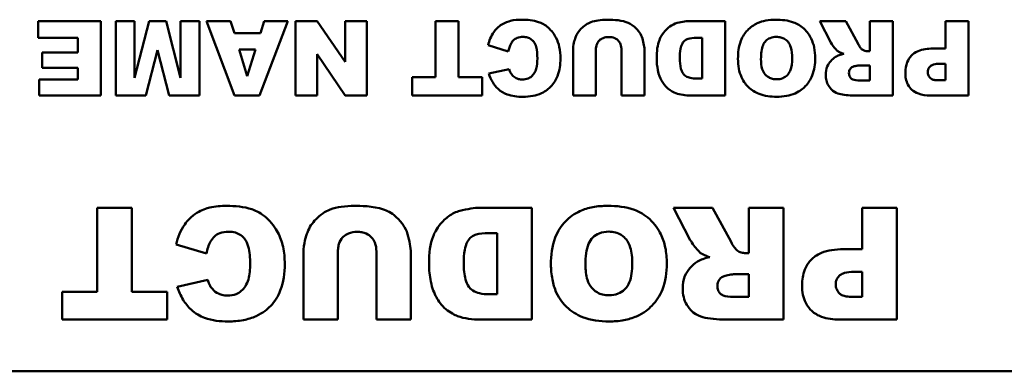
# Model space of a CAD drawing. Header units: inches. Extents: x 0.8 to 75.7, y -7.8 to 49.3.
# Tile 311 of 339: x 52.2 to 53.2, y 43.6 to 44. Entities that reach past the tile are written whole.
import ezdxf

# ---------------------------------------------------------------- set-up
doc = ezdxf.new("R2010")
doc.units = ezdxf.units.IN
doc.header["$MEASUREMENT"] = 0
doc.layers.add('Visible Edges(ROSSANSI)', color=7, linetype='Continuous', lineweight=50)

msp = doc.modelspace()

# ---------------------------------------------------------------- linework, layer by layer
at = {"layer": 'Visible Edges(ROSSANSI)'}
for p, q in [((52.2493, 43.9901), (52.1818, 43.9901)), ((52.1818, 43.9901), (52.1818, 43.972)), ((52.2493, 43.9101), (52.2493, 43.9901)), ((52.2854, 43.9901), (52.2652, 43.9901)), ((52.2652, 43.9901), (52.2652, 43.9101)), ((52.301, 43.9901), (52.2854, 43.9291)), ((52.2854, 43.9291), (52.2854, 43.9901)), ((52.3193, 43.9901), (52.301, 43.9901)), ((52.3348, 43.9291), (52.3193, 43.9901)), ((52.3551, 43.9901), (52.3348, 43.9901)), ((52.3348, 43.9901), (52.3348, 43.9291)), ((52.3551, 43.9101), (52.3551, 43.9901)), ((52.3887, 43.9901), (52.3628, 43.9901)), ((52.3628, 43.9901), (52.3928, 43.9101)), ((52.3927, 43.9769), (52.3887, 43.9901)), ((52.4198, 43.9101), (52.45, 43.9901)), ((52.4247, 43.9901), (52.4208, 43.9769)), ((52.45, 43.9901), (52.4247, 43.9901)), ((52.4816, 43.9901), (52.4583, 43.9901)), ((52.4583, 43.9901), (52.4583, 43.9101)), ((52.5116, 43.9461), (52.4816, 43.9901)), ((52.5349, 43.9901), (52.5116, 43.9901)), ((52.5116, 43.9901), (52.5116, 43.9461)), ((52.5349, 43.9101), (52.5349, 43.9901)), ((52.6334, 43.9901), (52.6087, 43.9901)), ((52.6087, 43.9901), (52.6087, 43.9299)), ((52.6334, 43.9299), (52.6334, 43.9901)), ((52.9199, 43.9901), (52.8831, 43.9901)), ((52.9199, 43.9101), (52.9199, 43.9901)), ((53.0494, 43.9901), (53.0214, 43.9901)), ((53.0214, 43.9901), (53.0334, 43.967)), ((53.0625, 43.9656), (53.0494, 43.9901)), ((53.1, 43.9901), (53.0752, 43.9901)), ((53.0752, 43.9901), (53.0752, 43.9576)), ((53.1, 43.9101), (53.1, 43.9901)), ((53.1813, 43.9901), (53.1564, 43.9901)), ((53.1564, 43.9901), (53.1564, 43.9605)), ((53.1813, 43.9101), (53.1813, 43.9901)), ((52.1818, 43.972), (52.2245, 43.972)), ((52.2245, 43.972), (52.2245, 43.9563)), ((52.4208, 43.9769), (52.3927, 43.9769)), ((52.8891, 43.972), (52.8951, 43.972)), ((52.8951, 43.972), (52.8951, 43.9282)), ((52.6652, 43.964), (52.6868, 43.9574)), ((52.2245, 43.9563), (52.1861, 43.9563)), ((52.1861, 43.9563), (52.1861, 43.9399)), ((52.2977, 43.9101), (52.31, 43.9588)), ((52.31, 43.9588), (52.3225, 43.9101)), ((52.3978, 43.9596), (52.4154, 43.9596)), ((52.4066, 43.9308), (52.3978, 43.9596)), ((52.4154, 43.9596), (52.4066, 43.9308)), ((52.4816, 43.9544), (52.5118, 43.9101)), ((52.4816, 43.9101), (52.4816, 43.9544)), ((52.7564, 43.9578), (52.7564, 43.9101)), ((52.781, 43.9101), (52.781, 43.9589)), ((52.8085, 43.9589), (52.8085, 43.9101)), ((52.8332, 43.9101), (52.8332, 43.9578)), ((53.0752, 43.9576), (53.073, 43.9576)), ((53.1564, 43.9605), (53.1428, 43.9605)), ((53.0648, 43.9425), (53.0752, 43.9425)), ((53.0752, 43.9425), (53.0752, 43.9263)), ((53.1504, 43.9442), (53.1564, 43.9442)), ((53.1564, 43.9442), (53.1564, 43.9264)), ((52.1861, 43.9399), (52.2245, 43.9399)), ((52.2245, 43.9399), (52.2245, 43.9272)), ((52.5835, 43.9299), (52.5835, 43.9101)), ((52.6087, 43.9299), (52.5835, 43.9299)), ((52.6587, 43.9299), (52.6334, 43.9299)), ((52.6587, 43.9101), (52.6587, 43.9299)), ((52.6878, 43.9385), (52.6659, 43.9336)), ((52.1831, 43.9272), (52.1831, 43.9101)), ((52.2245, 43.9272), (52.1831, 43.9272)), ((52.8951, 43.9282), (52.889, 43.9282)), ((53.0752, 43.9263), (53.0644, 43.9263)), ((53.1564, 43.9264), (53.1494, 43.9264)), ((52.1831, 43.9101), (52.2493, 43.9101)), ((52.2652, 43.9101), (52.2977, 43.9101)), ((52.3225, 43.9101), (52.3551, 43.9101)), ((52.3928, 43.9101), (52.4198, 43.9101)), ((52.4583, 43.9101), (52.4816, 43.9101)), ((52.5118, 43.9101), (52.5349, 43.9101)), ((52.5835, 43.9101), (52.6587, 43.9101)), ((52.7564, 43.9101), (52.781, 43.9101)), ((52.8085, 43.9101), (52.8332, 43.9101)), ((52.8831, 43.9101), (52.9199, 43.9101)), ((53.0588, 43.9101), (53.1, 43.9101)), ((53.1402, 43.9101), (53.1813, 43.9101)), ((52.2825, 43.7895), (52.2455, 43.7895)), ((52.2455, 43.7895), (52.2455, 43.6992)), ((52.2825, 43.6992), (52.2825, 43.7895)), ((52.7122, 43.7895), (52.6571, 43.7895)), ((52.7122, 43.6695), (52.7122, 43.7895)), ((52.9064, 43.7895), (52.8645, 43.7895)), ((52.8645, 43.7895), (52.8824, 43.7548)), ((52.9262, 43.7528), (52.9064, 43.7895)), ((52.9824, 43.7895), (52.9451, 43.7895)), ((52.9451, 43.7895), (52.9451, 43.7408)), ((52.9824, 43.6695), (52.9824, 43.7895)), ((53.1043, 43.7895), (53.067, 43.7895)), ((53.067, 43.7895), (53.067, 43.745)), ((53.1043, 43.6695), (53.1043, 43.7895)), ((52.666, 43.7623), (52.6751, 43.7623)), ((52.6751, 43.7623), (52.6751, 43.6967)), ((52.3301, 43.7502), (52.3626, 43.7404)), ((52.467, 43.741), (52.467, 43.6695)), ((52.5039, 43.6695), (52.5039, 43.7427)), ((52.5452, 43.7427), (52.5452, 43.6695)), ((52.5821, 43.6695), (52.5821, 43.741)), ((52.9451, 43.7408), (52.9419, 43.7408)), ((53.067, 43.745), (53.0467, 43.745)), ((52.9295, 43.7181), (52.9451, 43.7181)), ((52.9451, 43.7181), (52.9451, 43.6938)), ((53.058, 43.7207), (53.067, 43.7207)), ((53.067, 43.7207), (53.067, 43.6939)), ((52.3641, 43.712), (52.3313, 43.7047)), ((52.2076, 43.6992), (52.2076, 43.6695)), ((52.2455, 43.6992), (52.2076, 43.6992)), ((52.3204, 43.6992), (52.2825, 43.6992)), ((52.3204, 43.6695), (52.3204, 43.6992)), ((52.6751, 43.6967), (52.6659, 43.6967)), ((52.9451, 43.6938), (52.929, 43.6938)), ((53.067, 43.6939), (53.0565, 43.6939)), ((52.2076, 43.6695), (52.3204, 43.6695)), ((52.467, 43.6695), (52.5039, 43.6695)), ((52.5452, 43.6695), (52.5821, 43.6695)), ((52.6571, 43.6695), (52.7122, 43.6695)), ((52.9207, 43.6695), (52.9824, 43.6695)), ((53.0426, 43.6695), (53.1043, 43.6695)), ((55.2463, 43.6139), (51.2463, 43.6139))]:
    msp.add_line(p, q, dxfattribs=at)
for points, knots in [([(52.7013, 43.9915), (52.6973, 43.9915), (52.6931, 43.9912), (52.6869, 43.9897), (52.6836, 43.9887), (52.6761, 43.984), (52.6733, 43.981), (52.6683, 43.9739), (52.6664, 43.969), (52.6652, 43.964)], [-0.1289514, -0.1289514, -0.1289514, -0.1289514, -0.0892136, -0.0892136, -0.0656947, -0.0656947, -0.039705, -0.039705, 0, 0, 0, 0]), ([(52.7429, 43.9499), (52.7429, 43.954), (52.7426, 43.9582), (52.7409, 43.9658), (52.7398, 43.9692), (52.7364, 43.9755), (52.7335, 43.9797), (52.7262, 43.9861), (52.7229, 43.9878), (52.7137, 43.9909), (52.7073, 43.9915), (52.7013, 43.9915)], [-0.1748989, -0.1748989, -0.1748989, -0.1748989, -0.1379584, -0.1379584, -0.1054888, -0.1054888, -0.0734634, -0.0734634, -0.0453605, -0.0453605, 0, 0, 0, 0]), ([(52.7755, 43.9888), (52.7736, 43.9881), (52.7719, 43.9872), (52.768, 43.9846), (52.7663, 43.9829), (52.7626, 43.9792), (52.7605, 43.9761), (52.758, 43.9697), (52.7564, 43.9648), (52.7564, 43.9578)], [-0.1631905, -0.1631905, -0.1631905, -0.1631905, -0.145867, -0.145867, -0.1218328, -0.1218328, -0.0532259, -0.0532259, 0, 0, 0, 0]), ([(52.7928, 43.9915), (52.7897, 43.9915), (52.7865, 43.9913), (52.7807, 43.9904), (52.778, 43.9898), (52.7755, 43.9888)], [-0.04461598, -0.04461598, -0.04461598, -0.04461598, -0.02073123, -0.02073123, 0, 0, 0, 0]), ([(52.8309, 43.9713), (52.8302, 43.9736), (52.8291, 43.9758), (52.8263, 43.9799), (52.8245, 43.982), (52.8191, 43.9868), (52.8159, 43.9882), (52.8063, 43.9915), (52.7966, 43.9915), (52.7928, 43.9915)], [-0.04747805, -0.04747805, -0.04747805, -0.04747805, -0.04282382, -0.04282382, -0.0378449, -0.0378449, -0.02877907, -0.02877907, 0, 0, 0, 0]), ([(52.8684, 43.988), (52.8655, 43.9872), (52.8629, 43.9859), (52.8585, 43.9828), (52.8559, 43.9807), (52.8509, 43.974), (52.8496, 43.9708), (52.8471, 43.9646), (52.8463, 43.9577), (52.8463, 43.9499)], [-0.1054449, -0.1054449, -0.1054449, -0.1054449, -0.088018, -0.088018, -0.0743713, -0.0743713, -0.0601094, -0.0601094, 0, 0, 0, 0]), ([(52.8831, 43.9901), (52.8808, 43.9901), (52.8785, 43.9899), (52.8736, 43.9892), (52.871, 43.9886), (52.8684, 43.988)], [-0.03774435, -0.03774435, -0.03774435, -0.03774435, -0.01997479, -0.01997479, 0, 0, 0, 0]), ([(52.9742, 43.9915), (52.9706, 43.9915), (52.967, 43.9912), (52.9603, 43.99), (52.9572, 43.989), (52.9507, 43.986), (52.9469, 43.9835), (52.9411, 43.9774), (52.9385, 43.9738), (52.9343, 43.9627), (52.9336, 43.956), (52.9336, 43.9496)], [-0.2313697, -0.2313697, -0.2313697, -0.2313697, -0.1842829, -0.1842829, -0.1425294, -0.1425294, -0.0898686, -0.0898686, -0.0489073, -0.0489073, 0, 0, 0, 0]), ([(53.0165, 43.9502), (53.0165, 43.954), (53.0162, 43.9578), (53.0148, 43.9649), (53.0137, 43.9681), (53.0105, 43.9747), (53.0079, 43.9786), (53.0007, 43.9853), (52.9968, 43.9873), (52.9873, 43.9908), (52.9806, 43.9915), (52.9742, 43.9915)], [-0.1540541, -0.1540541, -0.1540541, -0.1540541, -0.1276702, -0.1276702, -0.1042184, -0.1042184, -0.0769723, -0.0769723, -0.04865, -0.04865, 0, 0, 0, 0]), ([(52.6868, 43.9574), (52.6874, 43.9603), (52.6884, 43.9634), (52.6907, 43.9674), (52.6916, 43.9686), (52.6936, 43.9706), (52.6949, 43.9714), (52.6984, 43.9727), (52.7006, 43.973), (52.7027, 43.973)], [-0.05751378, -0.05751378, -0.05751378, -0.05751378, -0.03821407, -0.03821407, -0.02807398, -0.02807398, -0.01647811, -0.01647811, 0, 0, 0, 0]), ([(52.7027, 43.973), (52.7044, 43.973), (52.706, 43.9728), (52.709, 43.9719), (52.7103, 43.9713), (52.7129, 43.9694), (52.7138, 43.9684), (52.7154, 43.9664), (52.7162, 43.9644), (52.7178, 43.9586), (52.7181, 43.9542), (52.7181, 43.9498)], [-0.06947619, -0.06947619, -0.06947619, -0.06947619, -0.06359881, -0.06359881, -0.0582174, -0.0582174, -0.05199882, -0.05199882, -0.03341717, -0.03341717, 0, 0, 0, 0]), ([(52.781, 43.9589), (52.781, 43.9601), (52.7811, 43.9613), (52.7815, 43.9636), (52.7818, 43.9646), (52.783, 43.9674), (52.784, 43.9686), (52.7859, 43.9704), (52.7872, 43.9712), (52.7906, 43.9726), (52.7927, 43.9729), (52.7947, 43.9729)], [-0.04472503, -0.04472503, -0.04472503, -0.04472503, -0.0399689, -0.0399689, -0.03570892, -0.03570892, -0.02782688, -0.02782688, -0.01584003, -0.01584003, 0, 0, 0, 0]), ([(52.7947, 43.9729), (52.7959, 43.9729), (52.7971, 43.9728), (52.7992, 43.9724), (52.8002, 43.9721), (52.8029, 43.971), (52.8041, 43.97), (52.806, 43.968), (52.8069, 43.9667), (52.8082, 43.9632), (52.8085, 43.9611), (52.8085, 43.9589)], [-0.04865826, -0.04865826, -0.04865826, -0.04865826, -0.04284302, -0.04284302, -0.03757151, -0.03757151, -0.02827703, -0.02827703, -0.0161951, -0.0161951, 0, 0, 0, 0]), ([(52.8711, 43.9503), (52.8711, 43.9534), (52.8713, 43.9571), (52.8721, 43.9619), (52.8727, 43.964), (52.8746, 43.9672), (52.8755, 43.9683), (52.8777, 43.9702), (52.8789, 43.9707), (52.8824, 43.9717), (52.8857, 43.972), (52.8891, 43.972)], [-0.09769002, -0.09769002, -0.09769002, -0.09769002, -0.06560983, -0.06560983, -0.04765919, -0.04765919, -0.03760398, -0.03760398, -0.0259737, -0.0259737, 0, 0, 0, 0]), ([(52.9583, 43.9492), (52.9583, 43.9552), (52.9589, 43.9604), (52.9613, 43.966), (52.9622, 43.9675), (52.9649, 43.9701), (52.9664, 43.9711), (52.9703, 43.9727), (52.9727, 43.973), (52.975, 43.973)], [-0.07584095, -0.07584095, -0.07584095, -0.07584095, -0.04621762, -0.04621762, -0.03199031, -0.03199031, -0.01778797, -0.01778797, 0, 0, 0, 0]), ([(52.975, 43.973), (52.9766, 43.973), (52.9782, 43.9729), (52.9812, 43.9721), (52.9825, 43.9715), (52.9856, 43.9696), (52.9868, 43.9684), (52.9887, 43.966), (52.9897, 43.9639), (52.9915, 43.9582), (52.9918, 43.9541), (52.9918, 43.9503)], [-0.06208102, -0.06208102, -0.06208102, -0.06208102, -0.05694469, -0.05694469, -0.05219523, -0.05219523, -0.04538502, -0.04538502, -0.02858013, -0.02858013, 0, 0, 0, 0]), ([(52.8332, 43.9578), (52.8332, 43.9599), (52.8329, 43.9621), (52.8322, 43.9666), (52.8316, 43.969), (52.8309, 43.9713)], [-0.03485404, -0.03485404, -0.03485404, -0.03485404, -0.01871369, -0.01871369, 0, 0, 0, 0]), ([(53.0334, 43.967), (53.0345, 43.9648), (53.0372, 43.9614), (53.0392, 43.9591), (53.0401, 43.9582), (53.0408, 43.9577)], [-0.01902656, -0.01902656, -0.01902656, -0.01902656, -0.00651815, -0.00651815, 0, 0, 0, 0]), ([(53.0669, 43.9595), (53.0662, 43.96), (53.0655, 43.9609), (53.064, 43.9629), (53.0632, 43.9644), (53.0625, 43.9656)], [-0.01919621, -0.01919621, -0.01919621, -0.01919621, -0.01110574, -0.01110574, 0, 0, 0, 0]), ([(53.0385, 43.9516), (53.0365, 43.9504), (53.0347, 43.9489), (53.0319, 43.9457), (53.0305, 43.9438), (53.0283, 43.9384), (53.0279, 43.9354), (53.0279, 43.9323)], [-0.0691999, -0.0691999, -0.0691999, -0.0691999, -0.04396498, -0.04396498, -0.02343192, -0.02343192, 0, 0, 0, 0]), ([(53.0472, 43.9548), (53.0456, 43.9544), (53.0439, 43.954), (53.041, 43.9529), (53.0397, 43.9523), (53.0385, 43.9516)], [-0.02334634, -0.02334634, -0.02334634, -0.02334634, -0.01041107, -0.01041107, 0, 0, 0, 0]), ([(53.0408, 43.9577), (53.0416, 43.9571), (53.0425, 43.9567), (53.0446, 43.9557), (53.046, 43.9552), (53.0472, 43.9548)], [-0.01758729, -0.01758729, -0.01758729, -0.01758729, -0.01014589, -0.01014589, 0, 0, 0, 0]), ([(53.073, 43.9576), (53.0719, 43.9576), (53.0708, 43.9578), (53.0688, 43.9584), (53.0678, 43.9589), (53.0669, 43.9595)], [-0.01651372, -0.01651372, -0.01651372, -0.01651372, -0.00818478, -0.00818478, 0, 0, 0, 0]), ([(53.1428, 43.9605), (53.1373, 43.9605), (53.1318, 43.9598), (53.1237, 43.9563), (53.1214, 43.9545), (53.1179, 43.9509), (53.1164, 43.9485), (53.1139, 43.9423), (53.1134, 43.9385), (53.1134, 43.9347)], [-0.08850175, -0.08850175, -0.08850175, -0.08850175, -0.06715539, -0.06715539, -0.05111382, -0.05111382, -0.02890656, -0.02890656, 0, 0, 0, 0]), ([(52.7025, 43.9087), (52.7061, 43.9087), (52.7097, 43.909), (52.7165, 43.9103), (52.7196, 43.9112), (52.7274, 43.9148), (52.7306, 43.9176), (52.7358, 43.923), (52.7382, 43.9268), (52.7421, 43.937), (52.7429, 43.9435), (52.7429, 43.9499)], [-0.135612, -0.135612, -0.135612, -0.135612, -0.1201125, -0.1201125, -0.1062364, -0.1062364, -0.0831236, -0.0831236, -0.0487617, -0.0487617, 0, 0, 0, 0]), ([(52.7181, 43.9498), (52.7181, 43.9462), (52.7179, 43.9422), (52.7164, 43.9371), (52.7157, 43.9354), (52.7147, 43.934)], [-0.04060203, -0.04060203, -0.04060203, -0.04060203, -0.01324019, -0.01324019, 0, 0, 0, 0]), ([(52.8463, 43.9499), (52.8463, 43.9456), (52.8467, 43.9414), (52.8485, 43.9324), (52.85, 43.9289), (52.8531, 43.9233), (52.8552, 43.9203), (52.8615, 43.9149), (52.8647, 43.9134), (52.8716, 43.9108), (52.8773, 43.9101), (52.8831, 43.9101)], [-0.1178347, -0.1178347, -0.1178347, -0.1178347, -0.1012133, -0.1012133, -0.0820028, -0.0820028, -0.063194, -0.063194, -0.0441473, -0.0441473, 0, 0, 0, 0]), ([(52.889, 43.9282), (52.8868, 43.9282), (52.8845, 43.9284), (52.8807, 43.9293), (52.8791, 43.93), (52.8761, 43.9319), (52.8752, 43.933), (52.8736, 43.9351), (52.8729, 43.937), (52.8714, 43.9422), (52.8711, 43.9463), (52.8711, 43.9503)], [-0.06686526, -0.06686526, -0.06686526, -0.06686526, -0.05931675, -0.05931675, -0.05332585, -0.05332585, -0.04687474, -0.04687474, -0.03057416, -0.03057416, 0, 0, 0, 0]), ([(52.9336, 43.9496), (52.9336, 43.946), (52.9339, 43.9423), (52.9351, 43.9356), (52.9361, 43.9326), (52.9397, 43.9245), (52.9426, 43.9212), (52.948, 43.916), (52.9519, 43.9136), (52.9622, 43.9096), (52.9687, 43.9087), (52.9751, 43.9087)], [-0.134884, -0.134884, -0.134884, -0.134884, -0.1201323, -0.1201323, -0.1068585, -0.1068585, -0.0839395, -0.0839395, -0.0489649, -0.0489649, 0, 0, 0, 0]), ([(52.9752, 43.9275), (52.9737, 43.9275), (52.9721, 43.9276), (52.9691, 43.9283), (52.9678, 43.9289), (52.9647, 43.9307), (52.9635, 43.932), (52.9614, 43.9344), (52.9604, 43.9364), (52.9586, 43.9418), (52.9583, 43.9457), (52.9583, 43.9492)], [-0.06174991, -0.06174991, -0.06174991, -0.06174991, -0.05631971, -0.05631971, -0.05131621, -0.05131621, -0.0437547, -0.0437547, -0.027149, -0.027149, 0, 0, 0, 0]), ([(52.9751, 43.9087), (52.9787, 43.9087), (52.9823, 43.909), (52.9889, 43.9103), (52.992, 43.9111), (53, 43.9147), (53.0035, 43.9176), (53.0092, 43.9234), (53.0116, 43.9272), (53.0156, 43.9375), (53.0165, 43.9439), (53.0165, 43.9502)], [-0.1409845, -0.1409845, -0.1409845, -0.1409845, -0.1245515, -0.1245515, -0.1097142, -0.1097142, -0.0837186, -0.0837186, -0.0480771, -0.0480771, 0, 0, 0, 0]), ([(52.9918, 43.9503), (52.9918, 43.9452), (52.9912, 43.9405), (52.9888, 43.9349), (52.9878, 43.9333), (52.9849, 43.9304), (52.9834, 43.9294), (52.9796, 43.9278), (52.9774, 43.9275), (52.9752, 43.9275)], [-0.08158769, -0.08158769, -0.08158769, -0.08158769, -0.04780412, -0.04780412, -0.03118184, -0.03118184, -0.01672879, -0.01672879, 0, 0, 0, 0]), ([(53.0528, 43.9343), (53.0528, 43.9351), (53.0529, 43.9358), (53.0533, 43.9373), (53.0536, 43.9379), (53.0545, 43.9392), (53.0551, 43.9399), (53.0566, 43.9409), (53.0574, 43.9413), (53.0583, 43.9415)], [-0.02646432, -0.02646432, -0.02646432, -0.02646432, -0.02012253, -0.02012253, -0.01393611, -0.01393611, -0.00697619, -0.00697619, 0, 0, 0, 0]), ([(53.0583, 43.9415), (53.0596, 43.9417), (53.0611, 43.9421), (53.0632, 43.9424), (53.0641, 43.9425), (53.0648, 43.9425)], [-0.01304325, -0.01304325, -0.01304325, -0.01304325, -0.00503725, -0.00503725, 0, 0, 0, 0]), ([(53.1375, 43.9354), (53.1375, 43.9362), (53.1376, 43.9371), (53.1381, 43.9387), (53.1384, 43.9395), (53.1396, 43.9411), (53.1403, 43.9417), (53.1415, 43.9426), (53.1426, 43.9431), (53.1457, 43.944), (53.1481, 43.9442), (53.1504, 43.9442)], [-0.0339131, -0.0339131, -0.0339131, -0.0339131, -0.03210576, -0.03210576, -0.03036938, -0.03036938, -0.02791453, -0.02791453, -0.01766317, -0.01766317, 0, 0, 0, 0]), ([(52.6659, 43.9336), (52.667, 43.9304), (52.6684, 43.9272), (52.6717, 43.9217), (52.6736, 43.9193), (52.6789, 43.9144), (52.6822, 43.9126), (52.6909, 43.9094), (52.6968, 43.9087), (52.7025, 43.9087)], [-0.1141863, -0.1141863, -0.1141863, -0.1141863, -0.0913912, -0.0913912, -0.0709199, -0.0709199, -0.0430799, -0.0430799, 0, 0, 0, 0]), ([(52.6902, 43.9332), (52.6897, 43.9338), (52.6893, 43.9346), (52.6885, 43.9363), (52.6881, 43.9374), (52.6878, 43.9385)], [-0.01444909, -0.01444909, -0.01444909, -0.01444909, -0.00832697, -0.00832697, 0, 0, 0, 0]), ([(52.702, 43.9272), (52.7006, 43.9272), (52.6993, 43.9274), (52.6971, 43.928), (52.6958, 43.9284), (52.6927, 43.9303), (52.6913, 43.9316), (52.6902, 43.9332)], [-0.04759034, -0.04759034, -0.04759034, -0.04759034, -0.0276154, -0.0276154, -0.01483305, -0.01483305, 0, 0, 0, 0]), ([(52.7147, 43.934), (52.7139, 43.9327), (52.7129, 43.9316), (52.7107, 43.9296), (52.7094, 43.9289), (52.7062, 43.9276), (52.7041, 43.9272), (52.702, 43.9272)], [-0.03869246, -0.03869246, -0.03869246, -0.03869246, -0.0270969, -0.0270969, -0.01608793, -0.01608793, 0, 0, 0, 0]), ([(53.0279, 43.9323), (53.0279, 43.9302), (53.0281, 43.9281), (53.0291, 43.9242), (53.0298, 43.9224), (53.0315, 43.9195), (53.0329, 43.9172), (53.038, 43.9132), (53.0405, 43.9123), (53.0467, 43.9106), (53.0526, 43.9101), (53.0588, 43.9101)], [-0.1391373, -0.1391373, -0.1391373, -0.1391373, -0.1108747, -0.1108747, -0.0847928, -0.0847928, -0.0660762, -0.0660762, -0.04751, -0.04751, 0, 0, 0, 0]), ([(53.0644, 43.9263), (53.0613, 43.9263), (53.0587, 43.9266), (53.056, 43.9278), (53.0553, 43.9282), (53.0541, 43.9294), (53.0537, 43.9301), (53.0529, 43.932), (53.0528, 43.9332), (53.0528, 43.9343)], [-0.03475677, -0.03475677, -0.03475677, -0.03475677, -0.02155218, -0.02155218, -0.01543189, -0.01543189, -0.00871332, -0.00871332, 0, 0, 0, 0]), ([(53.1134, 43.9347), (53.1134, 43.9324), (53.1135, 43.9301), (53.1144, 43.9259), (53.1151, 43.9239), (53.1173, 43.9194), (53.1189, 43.9176), (53.1223, 43.9144), (53.1247, 43.9131), (53.1314, 43.9106), (53.1359, 43.9101), (53.1402, 43.9101)], [-0.08802241, -0.08802241, -0.08802241, -0.08802241, -0.07736219, -0.07736219, -0.06782645, -0.06782645, -0.05391523, -0.05391523, -0.03269748, -0.03269748, 0, 0, 0, 0]), ([(53.1494, 43.9264), (53.148, 43.9264), (53.1465, 43.9265), (53.1439, 43.9269), (53.1428, 43.9272), (53.1411, 43.928), (53.1405, 43.9284), (53.1397, 43.9292), (53.1388, 43.9302), (53.1377, 43.9329), (53.1375, 43.9341), (53.1375, 43.9354)], [-0.1241559, -0.1241559, -0.1241559, -0.1241559, -0.0797643, -0.0797643, -0.0451868, -0.0451868, -0.0224017, -0.0224017, -0.0095665, -0.0095665, 0, 0, 0, 0]), ([(52.3844, 43.7916), (52.3784, 43.7916), (52.3721, 43.7911), (52.3627, 43.7889), (52.3577, 43.7873), (52.3465, 43.7803), (52.3423, 43.7758), (52.3348, 43.7652), (52.3319, 43.7579), (52.3301, 43.7502)], [-0.1934272, -0.1934272, -0.1934272, -0.1934272, -0.1338203, -0.1338203, -0.098542, -0.098542, -0.0595575, -0.0595575, 0, 0, 0, 0]), ([(52.4468, 43.7292), (52.4468, 43.7354), (52.4463, 43.7416), (52.4438, 43.753), (52.442, 43.7581), (52.4369, 43.7676), (52.4326, 43.7739), (52.4218, 43.7835), (52.4167, 43.7861), (52.4029, 43.7907), (52.3933, 43.7916), (52.3844, 43.7916)], [-0.2623484, -0.2623484, -0.2623484, -0.2623484, -0.2069375, -0.2069375, -0.1582333, -0.1582333, -0.1101951, -0.1101951, -0.0680408, -0.0680408, 0, 0, 0, 0]), ([(52.4956, 43.7876), (52.4929, 43.7865), (52.4902, 43.7852), (52.4844, 43.7812), (52.4818, 43.7787), (52.4763, 43.7732), (52.4732, 43.7685), (52.4694, 43.7589), (52.467, 43.7515), (52.467, 43.741)], [-0.2447857, -0.2447857, -0.2447857, -0.2447857, -0.2188006, -0.2188006, -0.1827492, -0.1827492, -0.0798389, -0.0798389, 0, 0, 0, 0]), ([(52.5216, 43.7916), (52.5169, 43.7916), (52.5121, 43.7913), (52.5035, 43.79), (52.4994, 43.789), (52.4956, 43.7876)], [-0.06692398, -0.06692398, -0.06692398, -0.06692398, -0.03109684, -0.03109684, 0, 0, 0, 0]), ([(52.5787, 43.7613), (52.5777, 43.7648), (52.5761, 43.768), (52.5719, 43.7742), (52.5691, 43.7773), (52.561, 43.7845), (52.5562, 43.7866), (52.5418, 43.7915), (52.5273, 43.7916), (52.5216, 43.7916)], [-0.07121708, -0.07121708, -0.07121708, -0.07121708, -0.06423574, -0.06423574, -0.05676735, -0.05676735, -0.04316861, -0.04316861, 0, 0, 0, 0]), ([(52.635, 43.7863), (52.6307, 43.7851), (52.6267, 43.7832), (52.6202, 43.7785), (52.6163, 43.7753), (52.6088, 43.7653), (52.6068, 43.7605), (52.603, 43.7512), (52.6018, 43.7409), (52.6018, 43.7291)], [-0.1581674, -0.1581674, -0.1581674, -0.1581674, -0.132027, -0.132027, -0.1115569, -0.1115569, -0.0901642, -0.0901642, 0, 0, 0, 0]), ([(52.6571, 43.7895), (52.6536, 43.7895), (52.6501, 43.7892), (52.6427, 43.7881), (52.6388, 43.7873), (52.635, 43.7863)], [-0.05661652, -0.05661652, -0.05661652, -0.05661652, -0.02996218, -0.02996218, 0, 0, 0, 0]), ([(52.7937, 43.7916), (52.7883, 43.7916), (52.7829, 43.7912), (52.7728, 43.7893), (52.7682, 43.7879), (52.7584, 43.7833), (52.7527, 43.7796), (52.7441, 43.7704), (52.7401, 43.765), (52.7339, 43.7484), (52.7327, 43.7383), (52.7327, 43.7286)], [-0.3470546, -0.3470546, -0.3470546, -0.3470546, -0.2764244, -0.2764244, -0.2137941, -0.2137941, -0.1348029, -0.1348029, -0.073361, -0.073361, 0, 0, 0, 0]), ([(52.8571, 43.7296), (52.8571, 43.7353), (52.8567, 43.7411), (52.8545, 43.7517), (52.853, 43.7565), (52.8482, 43.7664), (52.8442, 43.7723), (52.8334, 43.7823), (52.8276, 43.7853), (52.8133, 43.7905), (52.8033, 43.7916), (52.7937, 43.7916)], [-0.2310812, -0.2310812, -0.2310812, -0.2310812, -0.1915053, -0.1915053, -0.1563276, -0.1563276, -0.1154585, -0.1154585, -0.072975, -0.072975, 0, 0, 0, 0]), ([(52.3626, 43.7404), (52.3635, 43.7448), (52.365, 43.7494), (52.3684, 43.7554), (52.3698, 43.7572), (52.3728, 43.7602), (52.3748, 43.7613), (52.3799, 43.7633), (52.3832, 43.7638), (52.3865, 43.7638)], [-0.08627067, -0.08627067, -0.08627067, -0.08627067, -0.05732111, -0.05732111, -0.04211097, -0.04211097, -0.02471717, -0.02471717, 0, 0, 0, 0]), ([(52.3865, 43.7638), (52.3889, 43.7638), (52.3914, 43.7635), (52.3959, 43.7622), (52.3979, 43.7613), (52.4018, 43.7585), (52.4031, 43.7569), (52.4055, 43.7539), (52.4067, 43.7509), (52.4091, 43.7423), (52.4096, 43.7356), (52.4096, 43.729)], [-0.1042143, -0.1042143, -0.1042143, -0.1042143, -0.0953982, -0.0953982, -0.0873261, -0.0873261, -0.0779982, -0.0779982, -0.0501258, -0.0501258, 0, 0, 0, 0]), ([(52.5039, 43.7427), (52.5039, 43.7445), (52.5041, 43.7463), (52.5047, 43.7497), (52.5051, 43.7512), (52.5069, 43.7554), (52.5084, 43.7572), (52.5112, 43.7599), (52.5132, 43.7612), (52.5182, 43.7632), (52.5214, 43.7636), (52.5245, 43.7636)], [-0.06708754, -0.06708754, -0.06708754, -0.06708754, -0.05995336, -0.05995336, -0.05356338, -0.05356338, -0.04174032, -0.04174032, -0.02376005, -0.02376005, 0, 0, 0, 0]), ([(52.5245, 43.7636), (52.5262, 43.7636), (52.528, 43.7635), (52.5312, 43.7629), (52.5327, 43.7625), (52.5367, 43.7607), (52.5385, 43.7593), (52.5414, 43.7563), (52.5427, 43.7543), (52.5447, 43.7492), (52.5452, 43.7459), (52.5452, 43.7427)], [-0.07298739, -0.07298739, -0.07298739, -0.07298739, -0.06426453, -0.06426453, -0.05635727, -0.05635727, -0.04241554, -0.04241554, -0.02429265, -0.02429265, 0, 0, 0, 0]), ([(52.5821, 43.741), (52.5821, 43.7442), (52.5818, 43.7474), (52.5807, 43.7542), (52.5797, 43.7578), (52.5787, 43.7613)], [-0.05228106, -0.05228106, -0.05228106, -0.05228106, -0.02807053, -0.02807053, 0, 0, 0, 0]), ([(52.6391, 43.7298), (52.6391, 43.7345), (52.6393, 43.7399), (52.6406, 43.7471), (52.6414, 43.7503), (52.6443, 43.7552), (52.6456, 43.7568), (52.649, 43.7596), (52.6508, 43.7603), (52.656, 43.7619), (52.6609, 43.7623), (52.666, 43.7623)], [-0.146535, -0.146535, -0.146535, -0.146535, -0.0984147, -0.0984147, -0.0714888, -0.0714888, -0.056406, -0.056406, -0.0389606, -0.0389606, 0, 0, 0, 0]), ([(52.7698, 43.7282), (52.7698, 43.7371), (52.7708, 43.7449), (52.7743, 43.7534), (52.7758, 43.7556), (52.7797, 43.7595), (52.782, 43.761), (52.7879, 43.7634), (52.7914, 43.7639), (52.7949, 43.7639)], [-0.1137614, -0.1137614, -0.1137614, -0.1137614, -0.0693264, -0.0693264, -0.0479855, -0.0479855, -0.026682, -0.026682, 0, 0, 0, 0]), ([(52.7949, 43.7639), (52.7973, 43.7639), (52.7997, 43.7636), (52.8042, 43.7625), (52.8062, 43.7616), (52.8108, 43.7587), (52.8125, 43.7568), (52.8155, 43.7533), (52.8169, 43.7502), (52.8196, 43.7416), (52.8201, 43.7354), (52.8201, 43.7298)], [-0.09312153, -0.09312153, -0.09312153, -0.09312153, -0.08541704, -0.08541704, -0.07829284, -0.07829284, -0.06807753, -0.06807753, -0.0428702, -0.0428702, 0, 0, 0, 0]), ([(52.8824, 43.7548), (52.8841, 43.7515), (52.8882, 43.7465), (52.8913, 43.743), (52.8925, 43.7417), (52.8935, 43.7409)], [-0.02853984, -0.02853984, -0.02853984, -0.02853984, -0.00977722, -0.00977722, 0, 0, 0, 0]), ([(52.9328, 43.7435), (52.9317, 43.7444), (52.9306, 43.7457), (52.9284, 43.7487), (52.9272, 43.7509), (52.9262, 43.7528)], [-0.02879431, -0.02879431, -0.02879431, -0.02879431, -0.0166586, -0.0166586, 0, 0, 0, 0]), ([(52.8935, 43.7409), (52.8947, 43.74), (52.8962, 43.7393), (52.8993, 43.7379), (52.9013, 43.7371), (52.9032, 43.7365)], [-0.02638094, -0.02638094, -0.02638094, -0.02638094, -0.01521884, -0.01521884, 0, 0, 0, 0]), ([(52.9419, 43.7408), (52.9403, 43.7408), (52.9387, 43.741), (52.9355, 43.7419), (52.9341, 43.7426), (52.9328, 43.7435)], [-0.02477057, -0.02477057, -0.02477057, -0.02477057, -0.01227718, -0.01227718, 0, 0, 0, 0]), ([(53.0467, 43.745), (53.0383, 43.745), (53.0301, 43.744), (53.0179, 43.7388), (53.0146, 43.7361), (53.0093, 43.7307), (53.007, 43.7271), (53.0032, 43.7178), (53.0024, 43.712), (53.0024, 43.7064)], [-0.1327526, -0.1327526, -0.1327526, -0.1327526, -0.1007331, -0.1007331, -0.0766707, -0.0766707, -0.0433598, -0.0433598, 0, 0, 0, 0]), ([(52.3861, 43.6674), (52.3916, 43.6674), (52.397, 43.6679), (52.4071, 43.6698), (52.4117, 43.6712), (52.4235, 43.6765), (52.4283, 43.6807), (52.4362, 43.6888), (52.4396, 43.6945), (52.4455, 43.7098), (52.4468, 43.7196), (52.4468, 43.7292)], [-0.2034181, -0.2034181, -0.2034181, -0.2034181, -0.1801687, -0.1801687, -0.1593546, -0.1593546, -0.1246853, -0.1246853, -0.0731426, -0.0731426, 0, 0, 0, 0]), ([(52.4096, 43.729), (52.4096, 43.7236), (52.4092, 43.7177), (52.407, 43.71), (52.406, 43.7075), (52.4045, 43.7053)], [-0.06090304, -0.06090304, -0.06090304, -0.06090304, -0.01986028, -0.01986028, 0, 0, 0, 0]), ([(52.6018, 43.7291), (52.6018, 43.7227), (52.6024, 43.7164), (52.6052, 43.703), (52.6073, 43.6977), (52.612, 43.6893), (52.6152, 43.6847), (52.6246, 43.6767), (52.6294, 43.6744), (52.6397, 43.6705), (52.6484, 43.6695), (52.6571, 43.6695)], [-0.176752, -0.176752, -0.176752, -0.176752, -0.15182, -0.15182, -0.1230042, -0.1230042, -0.094791, -0.094791, -0.066221, -0.066221, 0, 0, 0, 0]), ([(52.6659, 43.6967), (52.6626, 43.6967), (52.6592, 43.6969), (52.6535, 43.6983), (52.651, 43.6993), (52.6465, 43.7022), (52.6451, 43.7038), (52.6428, 43.707), (52.6417, 43.7098), (52.6395, 43.7177), (52.6391, 43.7238), (52.6391, 43.7298)], [-0.1002979, -0.1002979, -0.1002979, -0.1002979, -0.0889751, -0.0889751, -0.0799888, -0.0799888, -0.0703121, -0.0703121, -0.0458612, -0.0458612, 0, 0, 0, 0]), ([(52.7327, 43.7286), (52.7327, 43.7233), (52.7332, 43.7178), (52.7351, 43.7078), (52.7365, 43.7031), (52.7419, 43.6911), (52.7462, 43.6862), (52.7545, 43.6782), (52.7602, 43.6747), (52.7756, 43.6687), (52.7855, 43.6674), (52.7951, 43.6674)], [-0.202326, -0.202326, -0.202326, -0.202326, -0.1801984, -0.1801984, -0.1602877, -0.1602877, -0.1259092, -0.1259092, -0.0734473, -0.0734473, 0, 0, 0, 0]), ([(52.7951, 43.6674), (52.8004, 43.6674), (52.8058, 43.6678), (52.8157, 43.6697), (52.8203, 43.671), (52.8324, 43.6763), (52.8376, 43.6807), (52.8461, 43.6894), (52.8498, 43.6952), (52.8559, 43.7105), (52.8571, 43.7201), (52.8571, 43.7296)], [-0.2114768, -0.2114768, -0.2114768, -0.2114768, -0.1868272, -0.1868272, -0.1645713, -0.1645713, -0.1255778, -0.1255778, -0.0721157, -0.0721157, 0, 0, 0, 0]), ([(52.8201, 43.7298), (52.8201, 43.7221), (52.8192, 43.715), (52.8157, 43.7067), (52.8141, 43.7042), (52.8098, 43.6999), (52.8074, 43.6984), (52.8018, 43.696), (52.7985, 43.6955), (52.7952, 43.6955)], [-0.1223815, -0.1223815, -0.1223815, -0.1223815, -0.0717062, -0.0717062, -0.0467728, -0.0467728, -0.0250932, -0.0250932, 0, 0, 0, 0]), ([(52.8902, 43.7318), (52.8872, 43.7299), (52.8845, 43.7277), (52.8803, 43.7229), (52.8781, 43.72), (52.8749, 43.712), (52.8742, 43.7074), (52.8742, 43.7028)], [-0.1037999, -0.1037999, -0.1037999, -0.1037999, -0.0659475, -0.0659475, -0.0351479, -0.0351479, 0, 0, 0, 0]), ([(52.9032, 43.7365), (52.9007, 43.736), (52.8982, 43.7353), (52.8939, 43.7337), (52.8919, 43.7328), (52.8902, 43.7318)], [-0.03501951, -0.03501951, -0.03501951, -0.03501951, -0.0156166, -0.0156166, 0, 0, 0, 0]), ([(52.7952, 43.6955), (52.7929, 43.6955), (52.7905, 43.6957), (52.7861, 43.6968), (52.7841, 43.6976), (52.7794, 43.7004), (52.7776, 43.7023), (52.7745, 43.7059), (52.773, 43.7089), (52.7703, 43.7171), (52.7698, 43.7228), (52.7698, 43.7282)], [-0.09262487, -0.09262487, -0.09262487, -0.09262487, -0.08447957, -0.08447957, -0.07697432, -0.07697432, -0.06563205, -0.06563205, -0.0407235, -0.0407235, 0, 0, 0, 0]), ([(52.9198, 43.7165), (52.9217, 43.7169), (52.924, 43.7174), (52.9271, 43.7179), (52.9286, 43.7181), (52.9295, 43.7181)], [-0.01956487, -0.01956487, -0.01956487, -0.01956487, -0.00755588, -0.00755588, 0, 0, 0, 0]), ([(53.0386, 43.7074), (53.0386, 43.7087), (53.0387, 43.71), (53.0395, 43.7124), (53.04, 43.7135), (53.0417, 43.716), (53.0428, 43.7169), (53.0446, 43.7183), (53.0463, 43.719), (53.051, 43.7204), (53.0545, 43.7207), (53.058, 43.7207)], [-0.05086965, -0.05086965, -0.05086965, -0.05086965, -0.04815863, -0.04815863, -0.04555407, -0.04555407, -0.0418718, -0.0418718, -0.02649475, -0.02649475, 0, 0, 0, 0]), ([(52.3677, 43.704), (52.3669, 43.705), (52.3663, 43.7062), (52.3652, 43.7088), (52.3646, 43.7105), (52.3641, 43.712)], [-0.02167364, -0.02167364, -0.02167364, -0.02167364, -0.01249046, -0.01249046, 0, 0, 0, 0]), ([(52.9115, 43.7058), (52.9115, 43.7069), (52.9117, 43.708), (52.9123, 43.7102), (52.9128, 43.7112), (52.9141, 43.7132), (52.915, 43.7141), (52.9173, 43.7157), (52.9185, 43.7162), (52.9198, 43.7165)], [-0.03969649, -0.03969649, -0.03969649, -0.03969649, -0.0301838, -0.0301838, -0.02090417, -0.02090417, -0.01046428, -0.01046428, 0, 0, 0, 0]), ([(52.3313, 43.7047), (52.3329, 43.6999), (52.335, 43.6952), (52.34, 43.6869), (52.3428, 43.6833), (52.3508, 43.6759), (52.3556, 43.6732), (52.3688, 43.6684), (52.3777, 43.6674), (52.3861, 43.6674)], [-0.1712794, -0.1712794, -0.1712794, -0.1712794, -0.1370868, -0.1370868, -0.1063798, -0.1063798, -0.0646198, -0.0646198, 0, 0, 0, 0]), ([(52.3853, 43.6952), (52.3833, 43.6952), (52.3813, 43.6954), (52.378, 43.6963), (52.3761, 43.6969), (52.3715, 43.6997), (52.3694, 43.7017), (52.3677, 43.704)], [-0.07138551, -0.07138551, -0.07138551, -0.07138551, -0.0414231, -0.0414231, -0.02224958, -0.02224958, 0, 0, 0, 0]), ([(52.4045, 43.7053), (52.4032, 43.7034), (52.4018, 43.7017), (52.3984, 43.6988), (52.3966, 43.6977), (52.3916, 43.6956), (52.3885, 43.6952), (52.3853, 43.6952)], [-0.0580387, -0.0580387, -0.0580387, -0.0580387, -0.04064536, -0.04064536, -0.0241319, -0.0241319, 0, 0, 0, 0]), ([(52.8742, 43.7028), (52.8742, 43.6996), (52.8745, 43.6965), (52.876, 43.6905), (52.8771, 43.6878), (52.8796, 43.6835), (52.8818, 43.6801), (52.8894, 43.6741), (52.8932, 43.6728), (52.9025, 43.6702), (52.9113, 43.6695), (52.9207, 43.6695)], [-0.208706, -0.208706, -0.208706, -0.208706, -0.1663121, -0.1663121, -0.1271892, -0.1271892, -0.0991142, -0.0991142, -0.071265, -0.071265, 0, 0, 0, 0]), ([(52.929, 43.6938), (52.9244, 43.6938), (52.9204, 43.6942), (52.9163, 43.696), (52.9154, 43.6966), (52.9136, 43.6984), (52.9129, 43.6995), (52.9118, 43.7023), (52.9115, 43.7041), (52.9115, 43.7058)], [-0.05213515, -0.05213515, -0.05213515, -0.05213515, -0.03232828, -0.03232828, -0.02314783, -0.02314783, -0.01306998, -0.01306998, 0, 0, 0, 0]), ([(53.0024, 43.7064), (53.0024, 43.7029), (53.0027, 43.6995), (53.004, 43.6931), (53.005, 43.6902), (53.0083, 43.6834), (53.0108, 43.6807), (53.0159, 43.676), (53.0195, 43.6739), (53.0294, 43.6703), (53.0362, 43.6695), (53.0426, 43.6695)], [-0.1320336, -0.1320336, -0.1320336, -0.1320336, -0.1160433, -0.1160433, -0.1017397, -0.1017397, -0.0808729, -0.0808729, -0.0490462, -0.0490462, 0, 0, 0, 0]), ([(53.0565, 43.6939), (53.0543, 43.6939), (53.0521, 43.694), (53.0483, 43.6947), (53.0466, 43.6951), (53.0441, 43.6963), (53.0432, 43.6969), (53.042, 43.6982), (53.0406, 43.6996), (53.0389, 43.7037), (53.0386, 43.7055), (53.0386, 43.7074)], [-0.1862338, -0.1862338, -0.1862338, -0.1862338, -0.1196465, -0.1196465, -0.0677802, -0.0677802, -0.0336026, -0.0336026, -0.0143497, -0.0143497, 0, 0, 0, 0])]:
    msp.add_open_spline(points, degree=3, knots=knots, dxfattribs=at)

doc.saveas('drawing.dxf')
